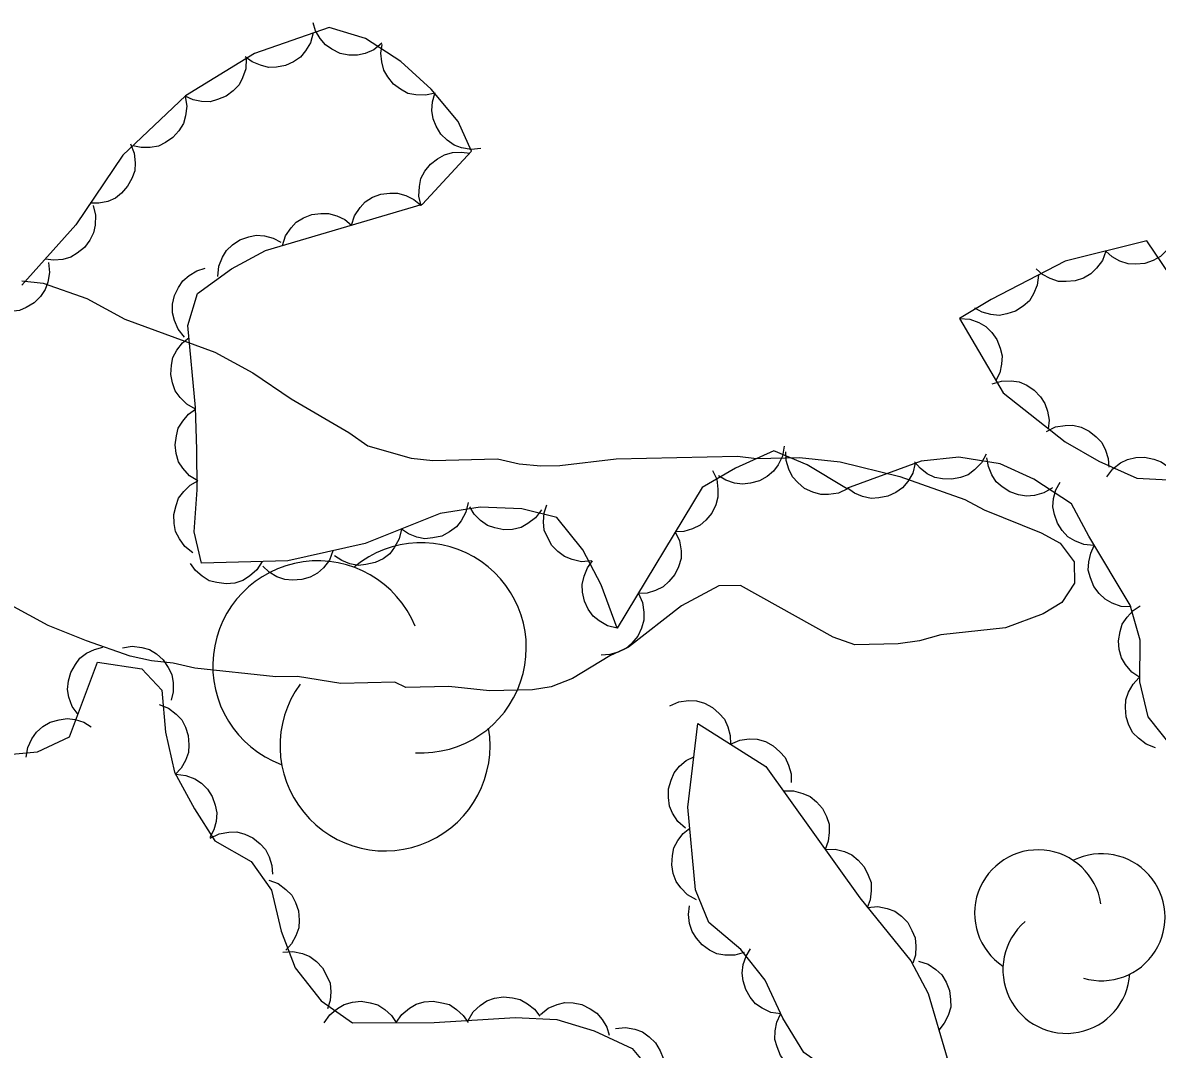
# Model space of a CAD drawing. Extents: x 336540 to 340074, y 5572036 to 5573747.
# Drawn here: x 337140.84 to 337188.2, y 5572937.45 to 5572980.3 of the extents above; entities that cross this region are included whole.
import ezdxf

# ---------------------------------------------------------------- set-up
doc = ezdxf.new("R2010")
doc.units = 0
doc.layers.add('Niveau 2', color=7, linetype='Continuous')
doc.layers.add('Niveau 44', color=7, linetype='Continuous')

msp = doc.modelspace()

# ---------------------------------------------------------------- linework, layer by layer
at = {"layer": 'Niveau 2'}
for points in [[(337140.8, 5572969.52), (337141.7, 5572969.43), (337143.52, 5572968.79), (337145.11, 5572967.93), (337148.86, 5572966.55), (337150.45, 5572965.69), (337152.05, 5572964.6), (337154.45, 5572963.19), (337155.25, 5572962.64), (337157.06, 5572962.12), (337157.96, 5572962.03), (337160.66, 5572962.09), (337161.57, 5572961.89), (337162.47, 5572961.8), (337163.26, 5572961.81), (337165.61, 5572962.09), (337170.68, 5572962.21), (337171.47, 5572962.11), (337173.27, 5572962.15), (337174.96, 5572961.97), (337177.45, 5572961.35), (337180.17, 5572960.4), (337180.97, 5572959.97), (337183.35, 5572959.01), (337184.15, 5572958.58), (337184.73, 5572957.8), (337184.75, 5572956.9), (337184.21, 5572956.1), (337183.43, 5572955.63), (337181.87, 5572955.04), (337179.17, 5572954.75), (337178.28, 5572954.5), (337177.38, 5572954.37), (337175.58, 5572954.33), (337174.67, 5572954.65), (337170.8, 5572956.81), (337169.9, 5572956.79), (337168.34, 5572955.96), (337166.13, 5572954.23), (337165.35, 5572953.87), (337163.79, 5572952.93), (337162.9, 5572952.58), (337162.12, 5572952.45), (337160.32, 5572952.41), (337158.63, 5572952.59), (337156.83, 5572952.55), (337156.37, 5572952.77)], [(337156.37, 5572952.77), (337154.12, 5572952.71), (337152.31, 5572953.01), (337151.41, 5572952.99), (337148.03, 5572953.36), (337147.12, 5572953.57), (337146.22, 5572953.66), (337145.32, 5572953.86), (337143.5, 5572954.5), (337141.91, 5572955.14), (337140.32, 5572956)]]:
    msp.add_lwpolyline(points, dxfattribs=at)
at = {"layer": 'Niveau 44'}
for points in [[(337165.66, 5572955.02), (337164.99, 5572956.83), (337164.22, 5572958.29), (337163.14, 5572959.65), (337161.68, 5572960), (337159.93, 5572960.07), (337158.27, 5572959.81), (337155.14, 5572958.56), (337151.91, 5572957.84), (337148.31, 5572957.74), (337148, 5572959.05), (337148.12, 5572960.8), (337148.11, 5572962.48), (337148.05, 5572964.23), (337147.74, 5572967.66), (337148.14, 5572968.99), (337149.55, 5572970.02), (337150.97, 5572970.79), (337157.53, 5572972.72), (337159.58, 5572974.93), (337159.02, 5572976.18), (337157.89, 5572977.52), (337156.62, 5572978.68), (337155.15, 5572979.64), (337153.63, 5572980.1), (337150.51, 5572979.01), (337147.64, 5572977.24), (337145.02, 5572974.77), (337143.06, 5572971.86), (337140.8, 5572969.34)], [(337155.83, 5572979.44), (337155.5, 5572979.17), (337155.13, 5572979.02), (337154.81, 5572978.94), (337154.46, 5572978.95), (337154.09, 5572979.02), (337153.75, 5572979.19), (337153.48, 5572979.37), (337153.25, 5572979.64), (337153.06, 5572979.96), (337152.96, 5572980.3)], [(337152.97, 5572979.87), (337152.86, 5572979.46), (337152.64, 5572979.12), (337152.44, 5572978.86), (337152.14, 5572978.67), (337151.81, 5572978.51), (337151.43, 5572978.45), (337151.1, 5572978.43), (337150.76, 5572978.52), (337150.42, 5572978.66), (337150.13, 5572978.88)], [(337158.06, 5572977.36), (337157.66, 5572977.27), (337157.25, 5572977.29), (337156.92, 5572977.35), (337156.61, 5572977.52), (337156.32, 5572977.74), (337156.08, 5572978.04), (337155.91, 5572978.32), (337155.83, 5572978.66), (337155.79, 5572979.03), (337155.85, 5572979.39)], [(337150.17, 5572978.8), (337150.15, 5572978.38), (337150.02, 5572978), (337149.87, 5572977.7), (337149.63, 5572977.45), (337149.33, 5572977.23), (337148.97, 5572977.09), (337148.66, 5572977), (337148.31, 5572977.01), (337147.95, 5572977.08), (337147.62, 5572977.23)], [(337147.62, 5572977.22), (337147.69, 5572976.81), (337147.63, 5572976.41), (337147.55, 5572976.09), (337147.36, 5572975.79), (337147.11, 5572975.51), (337146.8, 5572975.3), (337146.51, 5572975.15), (337146.16, 5572975.09), (337145.79, 5572975.09), (337145.44, 5572975.16)], [(337159.97, 5572975.05), (337159.56, 5572975.01), (337159.16, 5572975.08), (337158.85, 5572975.19), (337158.56, 5572975.39), (337158.3, 5572975.65), (337158.1, 5572975.98), (337157.97, 5572976.28), (337157.92, 5572976.63), (337157.94, 5572977), (337158.04, 5572977.34)], [(337145.34, 5572975.25), (337145.5, 5572974.86), (337145.53, 5572974.45), (337145.52, 5572974.12), (337145.4, 5572973.79), (337145.22, 5572973.47), (337144.96, 5572973.19), (337144.71, 5572972.98), (337144.39, 5572972.84), (337144.02, 5572972.76), (337143.66, 5572972.76)], [(337157.47, 5572972.65), (337157.37, 5572973.06), (337157.4, 5572973.46), (337157.46, 5572973.79), (337157.63, 5572974.1), (337157.86, 5572974.39), (337158.16, 5572974.62), (337158.44, 5572974.79), (337158.78, 5572974.88), (337159.15, 5572974.9), (337159.51, 5572974.85)], [(337154.56, 5572971.85), (337154.69, 5572972.24), (337154.92, 5572972.58), (337155.14, 5572972.82), (337155.44, 5572973.01), (337155.79, 5572973.14), (337156.17, 5572973.19), (337156.49, 5572973.19), (337156.83, 5572973.09), (337157.16, 5572972.92), (337157.44, 5572972.69)], [(337143.78, 5572972.67), (337143.88, 5572972.26), (337143.86, 5572971.85), (337143.8, 5572971.53), (337143.64, 5572971.22), (337143.42, 5572970.92), (337143.12, 5572970.68), (337142.85, 5572970.51), (337142.51, 5572970.42), (337142.14, 5572970.38), (337141.78, 5572970.43)], [(337151.68, 5572971), (337151.81, 5572971.4), (337152.04, 5572971.73), (337152.26, 5572971.98), (337152.56, 5572972.16), (337152.91, 5572972.29), (337153.29, 5572972.34), (337153.61, 5572972.34), (337153.95, 5572972.24), (337154.28, 5572972.08), (337154.56, 5572971.85)], [(337148.99, 5572969.71), (337149.03, 5572970.13), (337149.18, 5572970.51), (337149.35, 5572970.79), (337149.6, 5572971.03), (337149.91, 5572971.24), (337150.28, 5572971.36), (337150.59, 5572971.43), (337150.94, 5572971.4), (337151.3, 5572971.31), (337151.62, 5572971.14)], [(337179.95, 5572967.95), (337181.76, 5572964.85), (337184.35, 5572962.8), (337185.76, 5572961.99), (337187.35, 5572961.28), (337188.93, 5572961.2), (337190.63, 5572961.65), (337191.95, 5572962.23), (337191.99, 5572963.97), (337191.66, 5572965.44), (337187.76, 5572971.19), (337184.36, 5572970.34), (337181.26, 5572968.74), (337179.95, 5572967.95)], [(337188.96, 5572971.49), (337188.82, 5572971.1), (337188.57, 5572970.77), (337188.34, 5572970.54), (337188.03, 5572970.37), (337187.68, 5572970.25), (337187.3, 5572970.22), (337186.98, 5572970.23), (337186.64, 5572970.34), (337186.32, 5572970.52), (337186.05, 5572970.76)], [(337186.05, 5572970.76), (337185.91, 5572970.37), (337185.66, 5572970.05), (337185.43, 5572969.81), (337185.12, 5572969.64), (337184.77, 5572969.52), (337184.39, 5572969.49), (337184.07, 5572969.5), (337183.73, 5572969.62), (337183.41, 5572969.79), (337183.14, 5572970.03)], [(337141.92, 5572970.29), (337141.96, 5572969.87), (337141.89, 5572969.47), (337141.78, 5572969.16), (337141.58, 5572968.87), (337141.32, 5572968.61), (337140.99, 5572968.41), (337140.7, 5572968.28), (337140.35, 5572968.24), (337139.98, 5572968.25), (337139.63, 5572968.35)], [(337147.59, 5572967.17), (337147.33, 5572967.5), (337147.18, 5572967.87), (337147.09, 5572968.19), (337147.1, 5572968.55), (337147.18, 5572968.91), (337147.35, 5572969.25), (337147.52, 5572969.53), (337147.79, 5572969.75), (337148.11, 5572969.94), (337148.46, 5572970.05)], [(337183.24, 5572969.76), (337183.19, 5572969.35), (337183.03, 5572968.98), (337182.86, 5572968.69), (337182.6, 5572968.46), (337182.28, 5572968.26), (337181.92, 5572968.14), (337181.6, 5572968.08), (337181.25, 5572968.12), (337180.89, 5572968.22), (337180.58, 5572968.39)], [(337179.95, 5572967.95), (337180.37, 5572967.92), (337180.75, 5572967.78), (337181.04, 5572967.62), (337181.29, 5572967.37), (337181.5, 5572967.07), (337181.64, 5572966.71), (337181.72, 5572966.4), (337181.7, 5572966.05), (337181.62, 5572965.68), (337181.46, 5572965.36)], [(337148.06, 5572964.17), (337147.69, 5572964.37), (337147.41, 5572964.66), (337147.21, 5572964.93), (337147.09, 5572965.26), (337147.02, 5572965.62), (337147.05, 5572966), (337147.11, 5572966.32), (337147.28, 5572966.63), (337147.51, 5572966.93), (337147.79, 5572967.16)], [(337181.3, 5572965.22), (337181.7, 5572965.34), (337182.1, 5572965.35), (337182.43, 5572965.31), (337182.75, 5572965.17), (337183.06, 5572964.96), (337183.32, 5572964.68), (337183.51, 5572964.41), (337183.62, 5572964.08), (337183.68, 5572963.71), (337183.65, 5572963.35)], [(337148.15, 5572961.17), (337147.8, 5572961.39), (337147.53, 5572961.7), (337147.35, 5572961.97), (337147.25, 5572962.31), (337147.21, 5572962.68), (337147.26, 5572963.06), (337147.33, 5572963.37), (337147.52, 5572963.67), (337147.76, 5572963.96), (337148.05, 5572964.17)], [(337183.58, 5572963.24), (337183.95, 5572963.43), (337184.35, 5572963.49), (337184.68, 5572963.5), (337185.02, 5572963.41), (337185.36, 5572963.25), (337185.65, 5572963.01), (337185.88, 5572962.78), (337186.04, 5572962.46), (337186.15, 5572962.11), (337186.18, 5572961.75)], [(337172.62, 5572962.62), (337172.55, 5572962.21), (337172.37, 5572961.85), (337172.18, 5572961.58), (337171.91, 5572961.35), (337171.59, 5572961.17), (337171.22, 5572961.08), (337170.89, 5572961.03), (337170.55, 5572961.08), (337170.19, 5572961.2), (337169.89, 5572961.39)], [(337189.94, 5572948.67), (337187.82, 5572951.32), (337187.47, 5572952.78), (337187.48, 5572954.53), (337187.07, 5572955.98), (337185.34, 5572958.86), (337184.62, 5572960.21), (337183.05, 5572961.24), (337181.64, 5572961.88), (337179.92, 5572962.17), (337178.34, 5572962), (337175.23, 5572960.86), (337173.59, 5572961.84), (337172.19, 5572962.43), (337170.6, 5572961.71), (337169.2, 5572960.9), (337165.66, 5572955.02)], [(337175.27, 5572960.84), (337174.89, 5572960.66), (337174.48, 5572960.6), (337174.15, 5572960.6), (337173.82, 5572960.7), (337173.48, 5572960.86), (337173.19, 5572961.11), (337172.97, 5572961.34), (337172.82, 5572961.66), (337172.71, 5572962.02), (337172.69, 5572962.38)], [(337181.05, 5572962.29), (337180.86, 5572961.92), (337180.57, 5572961.63), (337180.31, 5572961.43), (337179.98, 5572961.31), (337179.62, 5572961.24), (337179.24, 5572961.26), (337178.91, 5572961.31), (337178.6, 5572961.47), (337178.3, 5572961.7), (337178.07, 5572961.97)], [(337183.82, 5572960.89), (337183.47, 5572960.67), (337183.07, 5572960.57), (337182.74, 5572960.53), (337182.4, 5572960.59), (337182.05, 5572960.71), (337181.73, 5572960.92), (337181.48, 5572961.13), (337181.29, 5572961.43), (337181.15, 5572961.77), (337181.09, 5572962.13)], [(337186.09, 5572961.34), (337186.34, 5572961.68), (337186.67, 5572961.92), (337186.96, 5572962.07), (337187.31, 5572962.15), (337187.67, 5572962.16), (337188.05, 5572962.08), (337188.36, 5572961.97), (337188.64, 5572961.77), (337188.9, 5572961.5), (337189.09, 5572961.19)], [(337169.63, 5572961.61), (337169.81, 5572961.24), (337169.86, 5572960.83), (337169.86, 5572960.5), (337169.77, 5572960.17), (337169.6, 5572959.83), (337169.35, 5572959.54), (337169.12, 5572959.32), (337168.8, 5572959.17), (337168.44, 5572959.06), (337168.08, 5572959.04)], [(337178.09, 5572961.91), (337177.99, 5572961.5), (337177.78, 5572961.15), (337177.57, 5572960.89), (337177.28, 5572960.69), (337176.95, 5572960.54), (337176.57, 5572960.47), (337176.25, 5572960.44), (337175.9, 5572960.52), (337175.56, 5572960.66), (337175.27, 5572960.87)], [(337147.94, 5572958.17), (337147.61, 5572958.43), (337147.38, 5572958.76), (337147.22, 5572959.06), (337147.16, 5572959.4), (337147.15, 5572959.77), (337147.24, 5572960.14), (337147.35, 5572960.45), (337147.56, 5572960.73), (337147.83, 5572960.99), (337148.15, 5572961.17)], [(337185.55, 5572958.47), (337185.13, 5572958.52), (337184.76, 5572958.67), (337184.47, 5572958.84), (337184.23, 5572959.1), (337184.03, 5572959.41), (337183.91, 5572959.77), (337183.84, 5572960.09), (337183.87, 5572960.44), (337183.97, 5572960.8), (337184.14, 5572961.12)], [(337159.43, 5572960.27), (337159.34, 5572959.87), (337159.14, 5572959.51), (337158.95, 5572959.25), (337158.66, 5572959.04), (337158.33, 5572958.87), (337157.96, 5572958.79), (337157.63, 5572958.75), (337157.29, 5572958.83), (337156.94, 5572958.96), (337156.65, 5572959.16)], [(337164.58, 5572957.84), (337164.16, 5572957.8), (337163.77, 5572957.89), (337163.46, 5572958.01), (337163.18, 5572958.22), (337162.92, 5572958.48), (337162.74, 5572958.82), (337162.61, 5572959.12), (337162.58, 5572959.47), (337162.61, 5572959.84), (337162.72, 5572960.18)], [(337162.5, 5572959.97), (337162.25, 5572959.63), (337161.92, 5572959.39), (337161.64, 5572959.23), (337161.29, 5572959.15), (337160.92, 5572959.13), (337160.55, 5572959.21), (337160.24, 5572959.31), (337159.95, 5572959.52), (337159.69, 5572959.78), (337159.5, 5572960.09)], [(337156.65, 5572959.16), (337156.56, 5572958.75), (337156.36, 5572958.4), (337156.16, 5572958.13), (337155.88, 5572957.92), (337155.55, 5572957.76), (337155.17, 5572957.68), (337154.85, 5572957.64), (337154.5, 5572957.71), (337154.16, 5572957.85), (337153.86, 5572958.05)], [(337168.08, 5572959.04), (337168.26, 5572958.67), (337168.32, 5572958.26), (337168.32, 5572957.93), (337168.22, 5572957.59), (337168.06, 5572957.26), (337167.81, 5572956.97), (337167.57, 5572956.75), (337167.25, 5572956.6), (337166.9, 5572956.49), (337166.54, 5572956.47)], [(337153.79, 5572958.26), (337153.64, 5572957.87), (337153.39, 5572957.55), (337153.15, 5572957.32), (337152.84, 5572957.16), (337152.49, 5572957.05), (337152.1, 5572957.03), (337151.78, 5572957.05), (337151.45, 5572957.17), (337151.13, 5572957.36), (337150.87, 5572957.61)], [(337187.11, 5572955.91), (337186.69, 5572955.93), (337186.31, 5572956.07), (337186.02, 5572956.23), (337185.77, 5572956.47), (337185.55, 5572956.77), (337185.41, 5572957.13), (337185.32, 5572957.44), (337185.34, 5572957.79), (337185.42, 5572958.16), (337185.57, 5572958.48)], [(337150.84, 5572957.81), (337150.62, 5572957.46), (337150.31, 5572957.19), (337150.03, 5572957.01), (337149.69, 5572956.91), (337149.33, 5572956.87), (337148.95, 5572956.93), (337148.63, 5572957), (337148.33, 5572957.19), (337148.05, 5572957.43), (337147.84, 5572957.73)], [(337165.66, 5572955.02), (337165.25, 5572955.12), (337164.9, 5572955.33), (337164.65, 5572955.53), (337164.44, 5572955.82), (337164.29, 5572956.15), (337164.21, 5572956.53), (337164.19, 5572956.85), (337164.27, 5572957.2), (337164.41, 5572957.54), (337164.62, 5572957.83)], [(337166.54, 5572956.47), (337166.71, 5572956.1), (337166.77, 5572955.69), (337166.77, 5572955.36), (337166.67, 5572955.02), (337166.51, 5572954.69), (337166.26, 5572954.4), (337166.02, 5572954.18), (337165.7, 5572954.03), (337165.35, 5572953.92), (337164.99, 5572953.9)], [(337187.47, 5572952.96), (337187.13, 5572953.19), (337186.87, 5572953.51), (337186.7, 5572953.79), (337186.61, 5572954.13), (337186.58, 5572954.5), (337186.65, 5572954.88), (337186.74, 5572955.19), (337186.94, 5572955.49), (337187.19, 5572955.76), (337187.49, 5572955.96)], [(337143.15, 5572951.42), (337142.9, 5572951.76), (337142.77, 5572952.14), (337142.71, 5572952.47), (337142.75, 5572952.82), (337142.85, 5572953.17), (337143.04, 5572953.51), (337143.23, 5572953.77), (337143.51, 5572953.98), (337143.84, 5572954.14), (337144.19, 5572954.23)], [(337145, 5572954.21), (337145.41, 5572954.28), (337145.81, 5572954.22), (337146.13, 5572954.13), (337146.43, 5572953.95), (337146.7, 5572953.7), (337146.91, 5572953.38), (337147.06, 5572953.09), (337147.12, 5572952.74), (337147.12, 5572952.37), (337147.04, 5572952.02)], [(337139.61, 5572949.69), (337141.46, 5572949.86), (337142.8, 5572950.49), (337143.96, 5572953.6), (337145.82, 5572953.33), (337146.65, 5572952.44), (337146.8, 5572950.69), (337147.18, 5572949.02), (337148.01, 5572947.48), (337148.86, 5572946.15), (337150.37, 5572945.28), (337151.22, 5572944.09), (337151.63, 5572942.38), (337152.22, 5572940.84), (337153.3, 5572939.47), (337154.6, 5572938.55), (337158.01, 5572938.56), (337161.4, 5572938.77), (337163.14, 5572938.69), (337164.69, 5572938.22), (337166.28, 5572937.48), (337167.18, 5572936.4)], [(337188.13, 5572950.03), (337187.74, 5572950.18), (337187.41, 5572950.43), (337187.18, 5572950.66), (337187.01, 5572950.97), (337186.9, 5572951.32), (337186.87, 5572951.71), (337186.88, 5572952.03), (337187, 5572952.36), (337187.19, 5572952.69), (337187.43, 5572952.95)], [(337146.54, 5572951.84), (337146.93, 5572951.69), (337147.25, 5572951.44), (337147.48, 5572951.2), (337147.64, 5572950.89), (337147.75, 5572950.54), (337147.77, 5572950.16), (337147.76, 5572949.83), (337147.63, 5572949.5), (337147.45, 5572949.18), (337147.2, 5572948.92)], [(337167.85, 5572951.78), (337168.23, 5572951.95), (337168.63, 5572952), (337168.96, 5572951.99), (337169.3, 5572951.89), (337169.63, 5572951.72), (337169.91, 5572951.46), (337170.13, 5572951.22), (337170.28, 5572950.9), (337170.37, 5572950.54), (337170.38, 5572950.18)], [(337140.98, 5572949.64), (337141.05, 5572950.05), (337141.22, 5572950.41), (337141.41, 5572950.69), (337141.68, 5572950.92), (337141.99, 5572951.1), (337142.36, 5572951.2), (337142.69, 5572951.26), (337143.03, 5572951.21), (337143.39, 5572951.1), (337143.7, 5572950.91)], [(337179.43, 5572937.07), (337176.34, 5572935.26), (337173.45, 5572937.31), (337172.57, 5572938.74), (337171.83, 5572940.33), (337170.81, 5572941.61), (337169.48, 5572942.74), (337168.92, 5572944.1), (337168.61, 5572947.55), (337169.02, 5572951.04), (337171.86, 5572949.25), (337175.79, 5572943.77), (337177.91, 5572941.14), (337178.63, 5572939.77), (337179.43, 5572937.07)], [(337170.38, 5572950.18), (337170.77, 5572950.35), (337171.17, 5572950.4), (337171.5, 5572950.39), (337171.84, 5572950.29), (337172.16, 5572950.12), (337172.45, 5572949.86), (337172.67, 5572949.62), (337172.81, 5572949.3), (337172.91, 5572948.94), (337172.92, 5572948.58)], [(337168.51, 5572946.68), (337168.19, 5572946.95), (337167.97, 5572947.3), (337167.84, 5572947.6), (337167.79, 5572947.95), (337167.8, 5572948.32), (337167.91, 5572948.68), (337168.03, 5572948.99), (337168.26, 5572949.26), (337168.54, 5572949.5), (337168.86, 5572949.66)], [(337147.23, 5572948.93), (337147.65, 5572948.88), (337148.02, 5572948.73), (337148.31, 5572948.56), (337148.55, 5572948.3), (337148.75, 5572948), (337148.87, 5572947.63), (337148.94, 5572947.31), (337148.91, 5572946.96), (337148.82, 5572946.6), (337148.65, 5572946.29)], [(337172.59, 5572948.23), (337173.01, 5572948.24), (337173.4, 5572948.13), (337173.71, 5572948), (337173.98, 5572947.78), (337174.22, 5572947.5), (337174.39, 5572947.16), (337174.5, 5572946.85), (337174.51, 5572946.5), (337174.46, 5572946.13), (337174.34, 5572945.79)], [(337148.67, 5572946.26), (337149.04, 5572946.44), (337149.45, 5572946.51), (337149.78, 5572946.52), (337150.11, 5572946.42), (337150.45, 5572946.27), (337150.75, 5572946.02), (337150.97, 5572945.79), (337151.13, 5572945.48), (337151.24, 5572945.12), (337151.27, 5572944.76)], [(337168.96, 5572943.69), (337168.59, 5572943.89), (337168.31, 5572944.19), (337168.11, 5572944.45), (337167.99, 5572944.78), (337167.93, 5572945.15), (337167.96, 5572945.53), (337168.02, 5572945.85), (337168.18, 5572946.16), (337168.41, 5572946.45), (337168.69, 5572946.68)], [(337174.34, 5572945.79), (337174.76, 5572945.8), (337175.15, 5572945.7), (337175.45, 5572945.57), (337175.72, 5572945.34), (337175.97, 5572945.06), (337176.13, 5572944.72), (337176.25, 5572944.41), (337176.26, 5572944.06), (337176.21, 5572943.69), (337176.09, 5572943.35)], [(337151.12, 5572944.5), (337151.51, 5572944.36), (337151.83, 5572944.11), (337152.07, 5572943.88), (337152.23, 5572943.57), (337152.35, 5572943.22), (337152.38, 5572942.83), (337152.36, 5572942.51), (337152.24, 5572942.18), (337152.06, 5572941.85), (337151.82, 5572941.59)], [(337170.96, 5572941.48), (337170.56, 5572941.37), (337170.15, 5572941.38), (337169.82, 5572941.43), (337169.51, 5572941.58), (337169.2, 5572941.8), (337168.96, 5572942.09), (337168.78, 5572942.36), (337168.68, 5572942.7), (337168.63, 5572943.07), (337168.67, 5572943.43)], [(337176.11, 5572943.37), (337176.53, 5572943.41), (337176.92, 5572943.32), (337177.24, 5572943.21), (337177.52, 5572943), (337177.78, 5572942.74), (337177.96, 5572942.4), (337178.09, 5572942.1), (337178.12, 5572941.75), (337178.1, 5572941.38), (337177.99, 5572941.04)], [(337151.7, 5572941.5), (337152.12, 5572941.53), (337152.52, 5572941.44), (337152.83, 5572941.32), (337153.11, 5572941.11), (337153.36, 5572940.84), (337153.54, 5572940.5), (337153.67, 5572940.2), (337153.7, 5572939.85), (337153.67, 5572939.48), (337153.56, 5572939.14)], [(337172.49, 5572938.92), (337172.07, 5572938.98), (337171.71, 5572939.16), (337171.43, 5572939.35), (337171.21, 5572939.62), (337171.02, 5572939.94), (337170.92, 5572940.31), (337170.87, 5572940.63), (337170.92, 5572940.98), (337171.04, 5572941.33), (337171.22, 5572941.64)], [(337178.23, 5572941.13), (337178.63, 5572941), (337178.96, 5572940.77), (337179.21, 5572940.55), (337179.39, 5572940.25), (337179.52, 5572939.9), (337179.57, 5572939.52), (337179.58, 5572939.2), (337179.47, 5572938.86), (337179.31, 5572938.53), (337179.08, 5572938.25)], [(337153.43, 5572938.55), (337153.66, 5572938.89), (337153.98, 5572939.15), (337154.26, 5572939.32), (337154.6, 5572939.41), (337154.97, 5572939.45), (337155.34, 5572939.38), (337155.66, 5572939.3), (337155.95, 5572939.1), (337156.23, 5572938.85), (337156.43, 5572938.56)], [(337156.43, 5572938.56), (337156.66, 5572938.9), (337156.98, 5572939.16), (337157.26, 5572939.33), (337157.6, 5572939.42), (337157.97, 5572939.46), (337158.34, 5572939.39), (337158.66, 5572939.31), (337158.95, 5572939.11), (337159.23, 5572938.86), (337159.43, 5572938.56)], [(337159.43, 5572938.65), (337159.64, 5572939.01), (337159.94, 5572939.28), (337160.21, 5572939.47), (337160.54, 5572939.58), (337160.91, 5572939.64), (337161.29, 5572939.6), (337161.61, 5572939.53), (337161.91, 5572939.35), (337162.2, 5572939.12), (337162.42, 5572938.83)], [(337162.45, 5572938.9), (337162.78, 5572939.16), (337163.15, 5572939.32), (337163.47, 5572939.4), (337163.82, 5572939.39), (337164.18, 5572939.31), (337164.53, 5572939.14), (337164.8, 5572938.96), (337165.03, 5572938.69), (337165.22, 5572938.37), (337165.32, 5572938.03)], [(337174.04, 5572936.35), (337173.62, 5572936.37), (337173.24, 5572936.51), (337172.94, 5572936.66), (337172.69, 5572936.9), (337172.47, 5572937.19), (337172.33, 5572937.55), (337172.24, 5572937.86), (337172.25, 5572938.22), (337172.32, 5572938.58), (337172.47, 5572938.91)], [(337165.58, 5572938.32), (337166, 5572938.36), (337166.39, 5572938.28), (337166.71, 5572938.18), (337166.99, 5572937.97), (337167.25, 5572937.71), (337167.45, 5572937.38), (337167.58, 5572937.08), (337167.62, 5572936.73), (337167.6, 5572936.36), (337167.5, 5572936.02)]]:
    msp.add_lwpolyline(points, dxfattribs=at)
for centre, radius, start, end in [((337157.477, 5572954.204), 4.385, 266.8259, 129.5103), ((337153.157, 5572953.451), 4.385, 22.1582, 249.6153), ((337155.965, 5572950.112), 4.385, 144.0044, 9.693), ((337183.224, 5572943.12), 2.652, 8.7636, 236.2207), ((337185.871, 5572942.958), 2.652, 253.4313, 116.1156), ((337184.408, 5572940.763), 2.652, 130.6098, 356.2984)]:
    msp.add_arc(centre, radius, start, end, dxfattribs=at)

doc.saveas('drawing.dxf')
